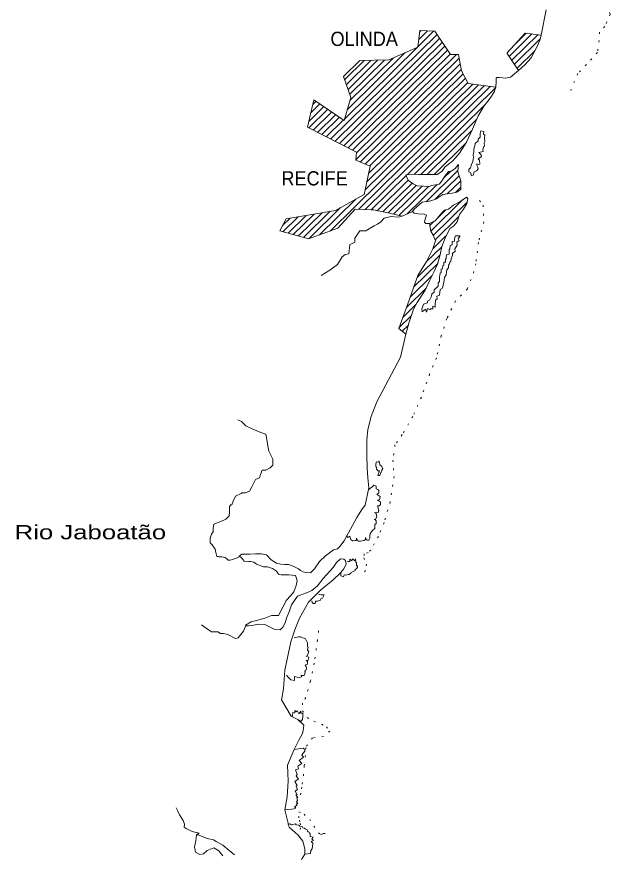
# Model space of a CAD drawing. Extents: x 47169 to 972804, y 7447977 to 9608469.
# Drawn here: x 933444 to 961687, y 9073613 to 9113461 of the extents above; entities that cross this region are included whole.
import ezdxf
from ezdxf.enums import TextEntityAlignment as Align

# ---------------------------------------------------------------- set-up
doc = ezdxf.new("R2010")
doc.units = 0
doc.header["$LTSCALE"] = 270
doc.linetypes.add('DOTTED', pattern=[1.5, 0.3, -1.2])
doc.layers.add('1', color=7, linetype='Continuous', lineweight=13)
doc.layers.add('3', color=7, linetype='Continuous')

msp = doc.modelspace()

# ---------------------------------------------------------------- linework, layer by layer
at = {"layer": '1'}
for p, q in [((948382.6, 9107640.7), (953447, 9112622.2)), ((948590.3, 9107535.6), (953572.2, 9112434.7)), ((952526.2, 9112026.2), (953295, 9112783.3)), ((952572.8, 9112382.6), (952994.6, 9112797.4)), ((952620.6, 9112740.2), (952693.1, 9112811.5)), ((956874.8, 9111574.6), (957959.6, 9112641)), ((957001.1, 9111388.2), (958235.5, 9112602.8)), ((957222.9, 9112227.3), (957683.8, 9112680.4)), ((948799.2, 9107429.3), (953697.3, 9112247.2)), ((949006.9, 9107324.2), (953822.5, 9112059.8)), ((957126.3, 9111200.7), (958353.9, 9112408.7)), ((949050.7, 9108609.4), (952515, 9112015.2)), ((949176.5, 9109042.6), (951934.6, 9111755)), ((949214.6, 9107217.9), (953947.7, 9111872.3)), ((949422.4, 9107111.7), (954072.9, 9111684.8)), ((949614.5, 9106991.1), (954374.4, 9111670.7)), ((957252.6, 9111014.3), (958094.1, 9111841.6)), ((949051.5, 9110471.4), (949973.1, 9111377.8)), ((949131, 9110239), (950295.8, 9111384.5)), ((949209.3, 9110006.6), (950618.4, 9111391.3)), ((949288.7, 9109774.1), (950941.1, 9111399.2)), ((949302.3, 9109475.8), (951354.2, 9111494.8)), ((949584.6, 9106651.2), (954498.4, 9111483.2)), ((949797.9, 9106550.4), (954546.6, 9111220.1)), ((950016.7, 9106454), (954593.7, 9110955.8)), ((950190.1, 9106004.5), (954798.3, 9110535.9)), ((950234.5, 9106358.7), (954687.6, 9110737.6)), ((948352.2, 9103265.3), (955424.9, 9110221.4)), ((949717.9, 9104299), (955701.8, 9110183.1)), ((950017.1, 9104282.7), (955978.7, 9110144.9)), ((950025.4, 9105222.5), (955147.9, 9110258.6)), ((950107.7, 9105612.9), (954907.8, 9110333)), ((952018.8, 9105940.7), (956223.3, 9110074.8)), ((947435, 9108882.6), (947873.4, 9109312.7)), ((947534, 9109289.5), (947685.7, 9109438.7)), ((952356, 9105961.7), (955740.3, 9109289.4)), ((947337, 9108475.7), (948059.9, 9109185.6)), ((947342.8, 9108169.8), (948247.6, 9109059.6)), ((947550.6, 9108064.6), (948434.1, 9108933.7)), ((947758.3, 9107958.4), (948621.8, 9108807.7)), ((947967.1, 9107853.2), (948808.3, 9108680.5)), ((948174.9, 9107747), (948996, 9108554.5)), ((952666.3, 9105957.4), (955322, 9108567.6)), ((952982.3, 9105956.5), (955089, 9108027.9)), ((953300.5, 9105959.9), (954802.4, 9107436.7)), ((952922.8, 9104656.9), (954436.9, 9106145.7)), ((953765, 9105795.6), (954079.7, 9106105)), ((950316.3, 9104266.4), (951978.7, 9105901.2)), ((950597.6, 9104233.7), (952077, 9105687.4)), ((953358.1, 9104774.5), (954492.9, 9105890.2)), ((953931.8, 9105029.1), (954570, 9105655.6)), ((950862.2, 9104182.2), (952253.5, 9105550.4)), ((951125.7, 9104131.9), (952451.2, 9105434.2)), ((951380.3, 9104070.6), (952730.3, 9105398.2)), ((951630.4, 9104007.1), (953034, 9105387.3)), ((952013.3, 9104073.1), (953434.7, 9105470.9)), ((954315.8, 9105096.2), (954576.9, 9105352.9)), ((947854.4, 9103086.3), (949581.3, 9104784.7)), ((953156.1, 9103261.3), (954679.2, 9104760)), ((953264.5, 9103058.5), (954872.4, 9104638.3)), ((946602, 9103096.6), (947595.9, 9104074.2)), ((946849.8, 9103029.8), (947977.6, 9104138)), ((947097.7, 9102963.1), (948358.2, 9104202.9)), ((947355.6, 9102907.3), (948858.2, 9104384.1)), ((953430.4, 9103841.5), (953866.7, 9104270.5)), ((946092.6, 9103526.1), (946452.9, 9103880.5)), ((946107.3, 9103230.1), (946834.6, 9103945.4)), ((946355.2, 9103163.3), (947215.3, 9104009.3)), ((953109.1, 9103525.6), (953331.1, 9103743.9)), ((953359.5, 9102840.3), (954486.5, 9103949.5)), ((953239.2, 9102412.5), (953870.7, 9103033.5)), ((952930.3, 9101798.3), (953681.2, 9102536.6)), ((952497.6, 9101062.2), (953587.7, 9102134.1)), ((952330.4, 9100587.3), (953476.3, 9101715.2)), ((952163.3, 9100113.5), (953214.2, 9101147)), ((951987.1, 9099628.7), (952925.4, 9100551.4)), ((951806.6, 9099141.7), (952442.5, 9099767.1)), ((951626, 9098653.7), (952228.5, 9099246.1)), ((951786.8, 9098501.3), (952084.7, 9098794.2)), ((951961.1, 9098363.2), (951962.2, 9098364.3))]:
    msp.add_line(p, q, dxfattribs=at)
at = {"layer": '1', "linetype": 'DOTTED'}
for points in [[(961285.5, 9115786.5), (961540.4, 9115424.7), (961555.5, 9115279.4), (961331.3, 9115071), (961067.6, 9114895.2), (961035.7, 9114581.8), (961480.9, 9114027.5), (961687.4, 9113585.3), (961422.8, 9112991.7), (961174.8, 9112727), (961158.6, 9112324.8), (961076.5, 9111754.8), (960556.9, 9111185.8), (960148.2, 9110761), (959811.8, 9109958.6)], [(955464.2, 9104715.4), (955632, 9104489.8), (955678.1, 9103702.4), (955412.9, 9102715.2), (955290, 9101712.2), (955202.3, 9101342.9), (954889, 9100515.9), (954320.9, 9099939.8), (953911.4, 9099097.1), (953646.8, 9098278.5), (953420.8, 9097234.4), (953091.4, 9096448.6), (952698.1, 9095357.5), (952289, 9094442.8), (951792, 9093576.7), (951440.2, 9093087), (951343.4, 9092365.3), (951397.4, 9091593.3), (951219.4, 9090381.5), (950921.1, 9089394.7), (950657.1, 9088736.8), (950295.9, 9088086.6), (950160, 9087967.2), (949976.1, 9087911.4), (949959.7, 9087709.8), (950094.7, 9087412.5), (950038.7, 9087116.1), (949886.6, 9086931.4)], [(947805.3, 9084237.2), (947756.7, 9083796.6), (947595.4, 9082704.3), (947417.7, 9081846), (947199.9, 9081066.9), (947048.2, 9080802.4), (947047.7, 9080433.3), (947269.7, 9080111.9), (947589.2, 9079950.1), (947947.6, 9079796.8), (948187, 9079675.7), (948338.3, 9079466.9), (948042, 9079210.6), (947523.6, 9079147.2), (947195.5, 9078690.6), (947186, 9078305), (947121.4, 9077823.5), (947096.3, 9077421.5), (947015, 9076811.6), (946966.7, 9076515.1), (946910.2, 9076281.8)], [(946939.1, 9074796.3), (946947.9, 9075013.5), (946908.5, 9075150.2), (946868.5, 9075342.3), (946869.2, 9075623.9), (947116.5, 9075519.3), (947386.6, 9075269.4), (947585.3, 9074948.2), (947808.3, 9074634.4), (947903.4, 9074538.1), (947967.7, 9074561.8), (948032, 9074593.3), (948215.2, 9074593.6)]]:
    msp.add_lwpolyline(points, dxfattribs=at)
at = {"layer": '1'}
for points in [[(954913.8, 9104804.2), (954850.5, 9104876.8), (954570.2, 9104684.6), (954226.8, 9104493), (953986.3, 9104300.3), (953794.7, 9104252.4), (953667.5, 9104124), (953515.4, 9103939.3), (953354.4, 9103754.8), (953219, 9103691.8), (953091.3, 9103627.7), (952908, 9103627.4), (952852.2, 9103684.5), (952867.5, 9103780.7), (952948.4, 9104020.4), (952836.2, 9104069.2), (952541.4, 9104085.5), (952349.6, 9104118.5), (952277.5, 9104199), (952350.3, 9104303.6), (952741.4, 9104632.2), (953093.1, 9104679.6), (953381.4, 9104783.1), (953724.9, 9104999.1), (954164.1, 9105062.2), (954380, 9105109.9), (954579.1, 9105238.7), (954572.2, 9105647.8), (954429.6, 9106081.5), (954453.8, 9106290.8), (954461.8, 9106427), (954294, 9106219.2), (954118.3, 9106106.8), (953982.4, 9106099.3), (953822.2, 9105882.6), (953653.9, 9105626), (953542.1, 9105489.7), (953182.4, 9105425.7), (953079.3, 9105385.8), (952823.1, 9105393.9), (952496.2, 9105410.5), (952312.7, 9105507.7), (952089, 9105668.4), (952002, 9105805.6), (951970.1, 9105933.4), (952178.2, 9105965.7), (952576.9, 9105957.2), (953128.1, 9105956.1), (953455.2, 9105962.8), (953678.5, 9106091.3), (953815.5, 9106308.3), (953982.6, 9106451.8), (954198.5, 9106604.8), (954511.6, 9106973), (954839.4, 9107495.1), (955128.5, 9108112.8), (955401.2, 9108754.1), (955689.9, 9109227.8), (955977.4, 9109580.7), (956178.5, 9109901.2), (956177.7, 9109933.4), (956234.7, 9110110.2), (956258.4, 9110382.6), (956251.1, 9110535.6), (956283.5, 9110567.4), (956419.5, 9110574.9), (956706.4, 9110542.1), (956945.5, 9110581.8), (957322.2, 9110910.5), (957642.2, 9111191.1), (957921.7, 9111511.9), (958202.2, 9112050), (958339, 9112354.5), (958403.2, 9112578.9), (958645.3, 9113791.3)], [(952277.5, 9104199), (951790.2, 9103966.7), (951184.2, 9104120.2), (950425.6, 9104266.4), (950306.3, 9104266.5), (949547.9, 9104308.5), (948731.3, 9103402.3), (947333.4, 9102898.6), (945960.8, 9103270.3), (946258.2, 9103848.1), (948606.1, 9104244.8), (949980.1, 9105005.7), (950262, 9106346.2), (949584.5, 9106644.5), (949616.9, 9107013.3), (947272.5, 9108205.9), (947585.9, 9109506.2), (949028.9, 9108532), (949342.4, 9109616.2), (949001.1, 9110620.5), (949777.5, 9111373.1), (951151.1, 9111403.7), (952525, 9112019.6), (952630.2, 9112814.3), (953341.4, 9112780.6), (954081.6, 9111671.4), (954465, 9111670.9), (954607.3, 9110883.6), (954932.8, 9110288.4), (956234.7, 9110110.2)], [(957322.2, 9110910.5), (956780.1, 9111715.2), (956780.5, 9111747.3), (957645.2, 9112685.2), (958403.2, 9112578.9)], [(947490.4, 9086156.7), (947235.3, 9086052.9), (946804.2, 9085893.3), (946516.2, 9085476.2), (946427.2, 9085195.5), (946274.7, 9084850.2), (946219.3, 9084618), (946099.1, 9084409.7), (945978.6, 9084289.1), (945723.8, 9084313.8), (945476.6, 9084434.9), (945244.8, 9084547), (944950.2, 9084564.4), (944638.2, 9084499.9), (944479, 9084484.9), (944359.8, 9084485), (944327, 9084516.4), (944606.8, 9084668.7), (944854.7, 9084732.7), (945245.7, 9084852.9), (945572.7, 9084980.3), (945740.5, 9084979.7), (945892.8, 9084979.3), (946101, 9085365.1), (946204.5, 9085549.2), (946268.9, 9085693.7), (946485.4, 9085917.6), (946637.3, 9086094.5), (946741, 9086407.1), (946781.9, 9086631.7), (946702.7, 9086873), (946399.4, 9086913.7), (946031.7, 9086914.1), (945896.2, 9086946.6), (945801.5, 9087076.1), (945617.3, 9087204.3), (945370.9, 9087293.2), (945187.6, 9087294), (944859.8, 9087414.8), (944724.9, 9087511.5), (944572.9, 9087542.9), (944493.4, 9087543.7), (944261.6, 9087551.6), (944174.6, 9087681), (944094.9, 9087769.4), (944023.4, 9087801.2), (944151.3, 9087889.6), (944542.2, 9087896.8), (944805.2, 9087911.8), (945092.3, 9087912.3), (945323.6, 9087855.6), (945546.5, 9087621.7), (945802.2, 9087469.5), (946017, 9087420.8), (946201.2, 9087404.5), (946376.8, 9087403.8), (946600, 9087315.1), (946847.2, 9087186.3), (946942.5, 9087113.3), (947062.2, 9087048.9), (947197.8, 9087025.3), (947428.3, 9087000.8), (947612.4, 9087192.9), (947853.4, 9087545.1), (948133.3, 9087818.2), (948516, 9088098.1), (948708.7, 9088146), (948812.4, 9088250.2), (949020.7, 9088530.8), (949629.3, 9089629.6), (949893.3, 9090071.4), (950029.5, 9090222.9), (950206.8, 9091042.4), (950144.4, 9091524.1), (950112.7, 9091989.9), (950097.9, 9092599.7), (950099.6, 9093314.6), (950156.8, 9093828.3), (950317.7, 9094446.2), (950583.1, 9095136.3), (951712.4, 9097261.8), (951865.2, 9097953), (951962.2, 9098362.1), (952107.6, 9098874.9), (952324.2, 9099541.1), (952492.1, 9099861.9), (952877, 9100455.4), (953093.4, 9100888.8), (953293.3, 9101314.7), (953470.5, 9101691.9), (953591.1, 9102148.5), (953680.1, 9102534.4), (953856.1, 9103008.1), (953920.2, 9103119.5), (954048.9, 9103393), (954240.1, 9103513), (954408.8, 9103697.5), (954520.7, 9104058.8), (954697.7, 9104298.7), (954857.4, 9104579.7), (954913.8, 9104804.2)], [(947936.6, 9101147), (948336.8, 9101403.4), (948704.1, 9101675.7), (948936.3, 9102036.9), (949080, 9102156.3), (949248.2, 9102180.1), (949289.1, 9102629.7), (949376.7, 9102662.1), (949536.5, 9102734.7), (949537.3, 9102926.5), (949769.4, 9103272.2), (950049, 9103279.3), (950448, 9103519.1), (950607.8, 9103599.6), (950767.8, 9103695.5), (950927.7, 9103880.1), (951255.5, 9103959.9), (951590.9, 9103926.6), (951790.2, 9103966.7), (952277.5, 9104199)], [(951962.2, 9098362.1), (951619.2, 9098634.9), (952117.8, 9099983.2), (952527.2, 9101147.3), (952943.8, 9101820.3), (953240.3, 9102414.7), (953376.8, 9102800.2), (953258.1, 9103073), (953154, 9103265.8), (953091.3, 9103627.7)], [(944023.4, 9087801.2), (944007.5, 9087753.6), (943703.8, 9087641.5), (943599.6, 9087601.5), (943503.6, 9087601.3), (943447.9, 9087666.2), (943360.3, 9087738), (943200.5, 9087770.6), (943065.8, 9087770.9), (943034, 9087786.7), (942969.9, 9087787.4), (942914.3, 9087964.2), (942882.8, 9088124.1), (942739.1, 9088333.9), (942651.8, 9088430.1), (942651.8, 9088655), (942716.6, 9088839.5), (942796.2, 9088959.5), (942796.7, 9089112.4), (942829.7, 9089320.4), (943149, 9089449.1), (943388.6, 9089560.8), (943548.1, 9089721.1), (943572.9, 9089881.5), (943572.5, 9090066.6), (943573.5, 9090163), (943629.4, 9090234.5), (943676.9, 9090235.1), (943749.4, 9090419.5), (943861.1, 9090652.2), (944125.1, 9090771.5), (944156.3, 9090804.4), (944252.4, 9090803.4), (944331.9, 9090803.7), (944523.8, 9090891.6), (944636.3, 9091092.2), (944812, 9091437.3), (945003.9, 9091525.1), (945036.5, 9091685.5), (945117, 9091894.2), (945292.5, 9091893.5), (945507.9, 9092005.5), (945636, 9092118.4), (945629, 9092407.7), (945446.2, 9092793), (945374.7, 9093146.2), (945335.7, 9093443.6), (945295.4, 9093603.6), (945056.6, 9093684.7), (944641.9, 9093854), (944338.5, 9093991.2), (944147.3, 9094200.3), (943963.7, 9094280.8)], [(950190.5, 9090953.9), (950246.3, 9091009.9), (950326.3, 9091057.8), (950398.9, 9091138), (950430.2, 9091177.6), (950550, 9091122.1), (950550.4, 9091057.8), (950549.9, 9091001.2), (950630.2, 9090969.4), (950677.1, 9090912.4), (950669.5, 9090816), (950581.3, 9090728.3), (950637.3, 9090695.6), (950740.5, 9090639.1), (950708, 9090478.7), (950612.8, 9090463), (950652.3, 9090430.5), (950747.8, 9090383), (950755.2, 9090237.7), (950676.3, 9090189.7), (950612.3, 9090190.4), (950643.2, 9090085.9), (950675.4, 9089989.1), (950643.2, 9089868.6), (950523.9, 9089861), (950492, 9089876.8), (950555.6, 9089828.5), (950587, 9089659.7), (950515.2, 9089556.3), (950451.1, 9089548.1), (950498.6, 9089547.6), (950554.2, 9089483.8), (950554, 9089355.3), (950490.6, 9089307.1), (950481.9, 9089210.8), (950489.7, 9089106.5), (950369.4, 9089010.2), (950257.7, 9088881.7), (950242.2, 9088769.9), (950241, 9088656.8), (950201.4, 9088560.8), (950169.3, 9088553.4), (950105.3, 9088560.7), (950057.7, 9088657.6), (950041.5, 9088689.9), (950041.5, 9088585.7), (949953.8, 9088536.8), (949802.2, 9088505.1), (949690.7, 9088506.2), (949634.4, 9088618.7), (949619.3, 9088649.9), (949618.2, 9088545.7), (949555.2, 9088537.5), (949459, 9088521.9), (949426.9, 9088522.2), (949347.1, 9088595), (949315.9, 9088682.9), (949299.7, 9088715.2), (949300, 9088739.6), (949219.9, 9088682.8), (949116.8, 9088755.9)], [(946991.7, 9073367.1), (947159.8, 9073615.9), (947160.3, 9073873), (947065.7, 9074234.2), (946834.7, 9074523.6), (946404.8, 9074902.7), (946206.8, 9075721.6), (946320.3, 9076347.7), (946354.4, 9077086.6), (946323.6, 9077857.2), (946652.4, 9078595.3), (946884.8, 9079076.2), (947036.7, 9079357.3), (947077.8, 9079493.2), (947101.5, 9079758.9), (946815, 9080024.5), (946504.2, 9080185.1), (946035.3, 9080964.6), (946132.1, 9081479), (946197.6, 9082378.3), (946488.4, 9083718.6), (946680.8, 9084287.5), (946905.1, 9084849.3), (947330.2, 9085603.1), (947898, 9086172.5), (948506, 9086677.3), (948857.2, 9087006.2), (949001.6, 9087197.6), (949113.2, 9087430.3), (949090.5, 9087583.5), (949002.8, 9087647.6), (948858.3, 9087664.6), (948659, 9087495.9), (948498.6, 9087254.8), (948026.2, 9086734.3), (947754.4, 9086389), (947490.4, 9086156.7)], [(948872.8, 9087029.3), (948873.3, 9086965), (948873.3, 9086860.8), (949000.8, 9086805.2), (949016.6, 9086837.2), (949032.8, 9086901.3), (949096.7, 9086892.9), (949144.4, 9086909.1), (949231.8, 9086924.8), (949263.8, 9086924.5), (949343.9, 9086989.1), (949359.7, 9087021), (949551.6, 9087108.8), (949544.4, 9087156.6), (949592.2, 9087189.3), (949663.5, 9087252.9), (949664.4, 9087341.6), (949608.1, 9087341), (949616.4, 9087501.7), (949576.6, 9087494.3), (949569.5, 9087662.8), (949536.4, 9087566.8), (949417.1, 9087663.3), (949385.2, 9087567.2), (949297.6, 9087646.8), (949288.8, 9087542.7), (949186.1, 9087534.9)], [(947489.8, 9085666.8), (947497.9, 9085594.7), (947553.7, 9085546.5), (947648.6, 9085538.9), (947665.2, 9085650.7), (947729.3, 9085658.9), (947761.3, 9085658.6), (947896.5, 9085707.1), (947912.6, 9085771.2), (947992.5, 9085802.5), (948072.5, 9085963.5), (947937.8, 9085963.8), (947810, 9085988.3)], [(944359.8, 9084485), (944327.6, 9084468.7), (944231.3, 9084228.1), (943983, 9083907), (943855.8, 9083883.9), (943481.2, 9084068.3), (943289.5, 9084109.1), (943129.4, 9084109.6), (943026.4, 9084190.4), (942707.3, 9084190.3), (942571.5, 9084294.8), (942229.3, 9084521)], [(946285.6, 9082129.1), (946365.3, 9082040.8), (946484.3, 9081911), (946659.5, 9081879.2), (946660.3, 9082063.2), (946795.8, 9082031.9), (946867.2, 9081999.1), (946986.9, 9082046.6), (946987.6, 9082110.9), (946955.7, 9082127.8), (947019.7, 9082119.4), (947114.6, 9082119.6), (947147.3, 9082183.5), (947163.1, 9082319.7), (947131.1, 9082327.8), (947195.5, 9082360.3), (947227.4, 9082456.5), (947219.4, 9082544.1), (947163.7, 9082601.2), (947179.5, 9082633.2), (947260.2, 9082641.2), (947276.3, 9082705.3), (947276, 9082785.1), (947220.1, 9082825.6), (947291.9, 9082824.9), (947324.6, 9082889.9), (947339.9, 9082986.2), (947236.5, 9083026), (947252.3, 9083058), (947276.8, 9083074.4), (947340.6, 9083274.3), (947308.8, 9083291.3), (947277.1, 9083322.7), (947309.5, 9083467.5), (947277.6, 9083483.4), (947277.7, 9083596.4), (947278.5, 9083676.2), (947245.9, 9083733.1), (947182.2, 9083868.9), (947118.4, 9083894), (947046.8, 9083910.2), (946951.2, 9083957.7), (946855.2, 9083958.7), (946640.4, 9083902.2)], [(946815, 9080024.5), (946974.2, 9079943.1), (947046.9, 9080032.1), (947062.7, 9080168.3), (947063.2, 9080329), (946959.3, 9080321.2), (946959.2, 9080417.6), (946864.2, 9080296.7), (946791.8, 9080458.1), (946752.5, 9080385.4), (946672.5, 9080449.4), (946672.5, 9080337.4), (946584.4, 9080361.6), (946560.7, 9080201.1), (946504.2, 9080185.1)], [(946206.8, 9075721.6), (946318.5, 9075745.9), (946526.1, 9075752.6), (946637.8, 9075769.2), (946702.2, 9075808.5), (946702.5, 9075840.6), (946654.3, 9075873.2), (946789.7, 9075945), (946734.1, 9076009.8), (946822.6, 9076025.6), (946758.4, 9076121.5), (946806.4, 9076169.8), (946774.7, 9076306.5), (946814.4, 9076306.1), (946719.7, 9076435.6), (946791.5, 9076442.6), (946688.5, 9076619.9), (946807.4, 9076699.6), (946736.1, 9076852.2), (946792.7, 9076877.1), (946681, 9077070), (946849, 9077205.7), (946737.7, 9077326.5), (946793.8, 9077414.6), (946706.6, 9077631.6), (946858.3, 9077678.8), (946826.4, 9077800), (947009.9, 9077927.8), (946882.2, 9078073.2), (947082.6, 9078232.9), (947003.1, 9078345.7), (947147.3, 9078521.5), (947147.1, 9078602.5), (947067.1, 9078658.7), (946652.4, 9078595.3)], [(942000.1, 9074533.2), (942120.2, 9074620.7), (941793.2, 9074701.6), (941514.2, 9074839.7), (941418.7, 9074896), (941419.2, 9075047.9), (941371.3, 9075224.6), (941188.5, 9075482.4), (941117.4, 9075658.3), (941029.6, 9075819.8)], [(946348.8, 9075038.5), (946437.3, 9075063.1), (946525.2, 9075014.5), (946716.6, 9075062.4), (946748.1, 9075014.4), (946868.3, 9074997.7), (946907.5, 9074949.6), (947027.7, 9074932.8), (947051.3, 9074868.3), (947130.7, 9074860.8), (947162.3, 9074820.6), (947257.8, 9074772), (947290, 9074675.2), (947346.2, 9074675.7), (947369.9, 9074611.2), (947401.6, 9074586.5), (947409.2, 9074459), (947544.6, 9074426.5), (947480.9, 9074354.1), (947560.6, 9074265.7), (947448.7, 9074225.8), (947536.2, 9074145.1), (947511.3, 9073984.7), (947495.8, 9073871.8), (947431, 9073791.5), (947430.6, 9073647.4), (947159.8, 9073615.9)], [(943250.4, 9073535.2), (943059.6, 9073768.8), (942820.5, 9073913.1), (942509, 9073785.5), (942325.2, 9073625.6), (942158.3, 9073601.8), (941950.8, 9073705.9), (941903.7, 9073963.5), (941968.4, 9074244.3), (941984.1, 9074372.7), (942000.1, 9074533.2), (942080.6, 9074533.5), (942510.5, 9074364), (942813.3, 9074291.1), (942940.7, 9074226.6), (943252.3, 9074049.5), (943554.3, 9073791.5), (943801.8, 9073590.5)]]:
    msp.add_lwpolyline(points, dxfattribs=at)
for points in [[(955204, 9106080.3), (955187.5, 9105976.3), (955171.5, 9105920), (955084, 9105896.4), (955052, 9106008.7), (955052.3, 9106040.9), (954964.4, 9106089.4), (954957, 9106121.6), (954956.5, 9106185.9), (955044.6, 9106266), (955077.3, 9106434.1), (955140.6, 9106578.7), (955157.1, 9106682.7), (955173.2, 9106746.8), (955165.9, 9106899.8), (955190.3, 9107020.4), (955190.8, 9107172.3), (955246.4, 9107316.9), (955263.1, 9107437.6), (955399.1, 9107558.1), (955406.4, 9107630.1), (955494.7, 9107726.7), (955495.4, 9107910.7), (955535.3, 9108031.2), (955670.9, 9107998.7), (955663, 9107878), (955711.1, 9107822.1), (955710.9, 9107693.5), (955725.8, 9107532.6), (955685.4, 9107468.8), (955709.2, 9107307.8), (955653.6, 9107268.5), (955621, 9107108.1), (955644.7, 9107051.3), (955429.8, 9106995.8), (955549.2, 9106891.5), (955565, 9106810.5), (955404.8, 9106706.8), (955468.2, 9106634.1), (955484, 9106449.9), (955396.4, 9106425.3), (955340.4, 9106458), (955332.1, 9106393.8), (955388.6, 9106304.6), (955395.4, 9106217), (955323.9, 9106136.8)], [(952723, 9099540.3), (952803.9, 9099790), (952986.8, 9099853.6), (952987.6, 9099925.6), (953092, 9099982.2), (953155.1, 9100110.1), (953187.7, 9100166.3), (953204.2, 9100270.3), (953307.9, 9100359.1), (953315.6, 9100463.2), (953492, 9100647.6), (953492.3, 9100791.7), (953556, 9100864.2), (953556.8, 9101049.3), (953557, 9101072.6), (953588.8, 9101265.1), (953645.5, 9101297.8), (953644.9, 9101458.5), (953709.1, 9101474.5), (953717.3, 9101626.3), (953766.1, 9101642.4), (953774.1, 9101778.6), (953845.9, 9101786.8), (953846.3, 9101932), (953886.4, 9101963.7), (953902.5, 9102139.8), (954014.4, 9102171.9), (954014.3, 9102372.5), (954046.7, 9102413.2), (954062.7, 9102573.8), (954167, 9102613.7), (954167.4, 9102766.7), (954270.4, 9102790), (954271.4, 9102894.2), (954327, 9103038.8), (954510.4, 9103038.1), (954551, 9103014.4), (954447.3, 9102917.9), (954502.6, 9102814.3), (954382.5, 9102733.5), (954406.5, 9102596.9), (954294.2, 9102412.9), (954309.5, 9102292), (954181.6, 9102212.3), (954173.9, 9102099.3), (954109.5, 9101963.7), (954093.7, 9101818.6), (954061.7, 9101819), (954037.3, 9101706.1), (953996.9, 9101642.3), (953996.8, 9101521.4), (953908.6, 9101425.9), (953900.7, 9101305.2), (953876.2, 9101176.8), (953804.2, 9101047.9), (953763.3, 9100832.2), (953699.7, 9100551.3), (953587.4, 9100478.2), (953562.7, 9100221.2), (953435.2, 9100173.8), (953442.8, 9100045.1), (953379.2, 9099981.5), (953362.3, 9099732.3), (953362.4, 9099635.8), (953250.3, 9099692.4), (953242.3, 9099556.1), (953123, 9099556.2), (953114.9, 9099516.4), (952986.3, 9099580.9), (952938.1, 9099404.1), (952891, 9099548.6), (952730.6, 9099420.6)], [(950648.8, 9092261.6), (950672.7, 9092325.6), (950711.8, 9092262), (950728.2, 9092141.1), (950799.4, 9092077.2), (950863.4, 9091964.6), (950815.1, 9091891.9), (950798.7, 9091795.6), (950767.5, 9091771.6), (950726.4, 9091635.7), (950631.4, 9091635.5), (950711, 9091859.7), (950616, 9091860.7), (950615.3, 9091892.8), (950559.3, 9091932.2), (950575.5, 9091997.4), (950528.6, 9092061.1), (950528.8, 9092189.6), (950560.7, 9092278)]]:
    msp.add_lwpolyline(points, close=True, dxfattribs=at)

# ---------------------------------------------------------------- texts
at = {"layer": '3'}
for s, height, width, p in [('OLINDA', 678.1, 0.95, (951581.9, 9112070.3)), ('RECIFE', 678, 0.95, (949197.3, 9105434.3)), ('Rio Jaboatão', 677.6, 1.35, (940552.4, 9088597.6))]:
    msp.add_text(s, height=height, dxfattribs=dict(at, width=width)).set_placement(p, align=Align.RIGHT)

doc.saveas('drawing.dxf')
